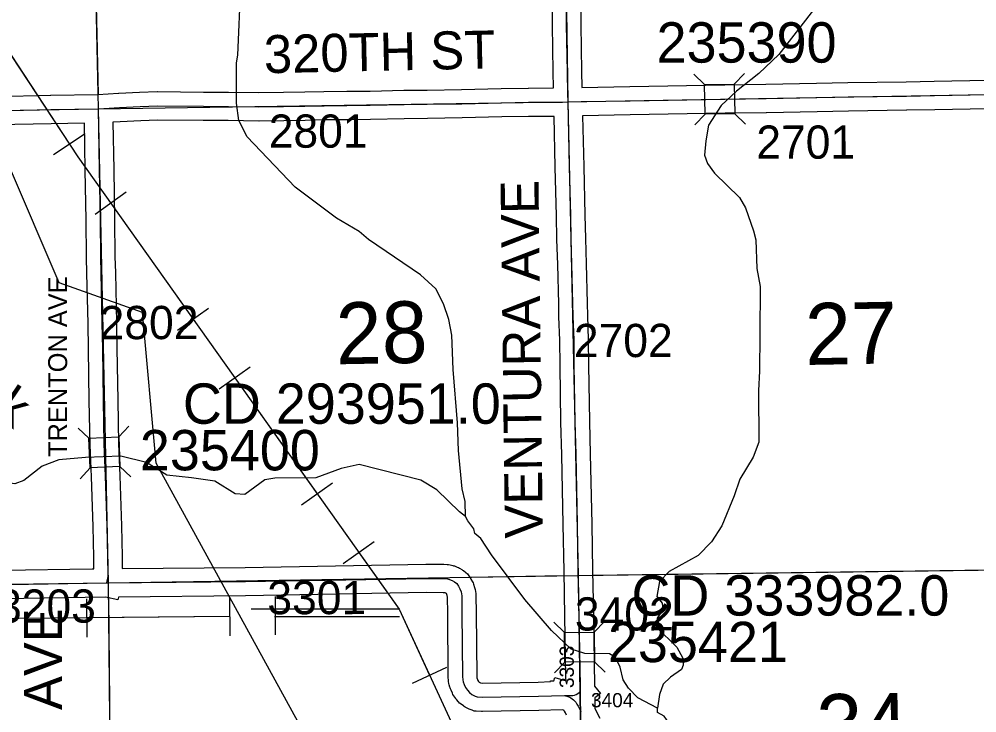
# Model space of a CAD drawing. Extents: x 23.6 to 68.7, y -63 to -29.
# Drawn here: x 52.625 to 54.643, y -56.794 to -55.332 of the extents above; entities that cross this region are included whole.
import ezdxf

# ---------------------------------------------------------------- set-up
doc = ezdxf.new("R2010")
doc.units = 0
for name, color, linetype in [('tdCoHydroRiver', 7, 'Continuous'), ('tdCoHydroTxtLg', 7, 'Continuous'), ('tdCoPipe', 7, 'Continuous'), ('tdCoSecRdNmbr', 7, 'Continuous'), ('tdCoSecRdTxt', 7, 'Continuous'), ('tdCoSecRteBand', 7, 'Continuous'), ('tdCoSecRteCL', 7, 'Continuous'), ('tdCoSectLine', 7, 'Continuous'), ('tdCoSectLinePart', 7, 'Continuous'), ('tdCoSectNmbr', 7, 'Continuous'), ('tdCoStrucSec', 7, 'Continuous'), ('tdCoStrucSecCoName', 7, 'Continuous'), ('tdCoStrucSecFHWANum', 7, 'Continuous'), ('tdCoSurfGravel', 7, 'Continuous')]:
    doc.layers.add(name, color=color, linetype=linetype)

msp = doc.modelspace()

# ---------------------------------------------------------------- linework, layer by layer
at = {"layer": 'tdCoHydroRiver'}
for points in [[(53.5655, -56.3797), (53.5651, -56.3481), (53.5584, -56.3214), (53.5511, -56.2409), (53.5488, -56.1826), (53.5395, -56.0706), (53.537, -55.998), (53.5303, -55.9649), (53.5189, -55.9319), (53.5027, -55.9006), (53.4708, -55.871), (53.3609, -55.7965), (53.3417, -55.7794), (53.294, -55.7516), (53.2064, -55.6864), (53.1056, -55.5803), (53.0879, -55.5458), (53.0827, -55.5095), (53.0832, -55.4243), (53.0861, -55.4085), (53.0922, -55.2616)], [(54.3036, -55.3065), (54.2259, -55.4069), (54.1837, -55.4469), (54.1368, -55.4838), (54.1041, -55.5142), (54.0778, -55.5556), (54.0718, -55.5888), (54.0691, -55.6188), (54.0756, -55.6361), (54.0901, -55.6565), (54.1428, -55.7079), (54.1557, -55.7299), (54.1721, -55.7786), (54.177, -55.7975), (54.1794, -55.8574), (54.1862, -55.8952), (54.1858, -55.9963), (54.1852, -56.0736), (54.1826, -56.1147), (54.1839, -56.2236), (54.1717, -56.2553), (54.1438, -56.3015), (54.1316, -56.3363), (54.1056, -56.3998), (54.0839, -56.4332), (54.0558, -56.462), (53.9947, -56.4959), (53.9744, -56.5167), (53.9685, -56.5483), (53.9797, -56.5624), (53.9815, -56.5766), (53.9691, -56.5941), (53.9677, -56.6131), (54.0109, -56.6552), (54.0238, -56.6787), (54.024, -56.6929), (54.0209, -56.7024), (53.9975, -56.7185), (53.9819, -56.7329), (53.9742, -56.7551), (53.9699, -56.7835)], [(53.5655, -56.3797), (53.5527, -56.3704), (53.5048, -56.3236), (53.4714, -56.3035), (53.3415, -56.2704), (53.3037, -56.2787), (53.2503, -56.2983), (53.1635, -56.2994), (53.143, -56.3028), (53.1008, -56.3334), (53.0802, -56.332), (53.0373, -56.3057), (52.9883, -56.2984), (52.9361, -56.2928), (52.8932, -56.2665), (52.8393, -56.2529), (52.7651, -56.2554), (52.7084, -56.2609), (52.6738, -56.2739), (52.6347, -56.3044), (52.6159, -56.311), (52.5589, -56.3038)], [(53.9699, -56.7835), (53.9285, -56.7619), (53.9093, -56.7417), (53.8981, -56.7244), (53.8914, -56.6977), (53.8817, -56.6773), (53.869, -56.6695), (53.8169, -56.6686), (53.7884, -56.6595), (53.7468, -56.6205), (53.6908, -56.5549), (53.6201, -56.4611), (53.5976, -56.4266), (53.5849, -56.4158), (53.5832, -56.4063), (53.5703, -56.3891), (53.5655, -56.3797)], [(54.0377, -56.909), (54.0167, -56.8666), (54.0101, -56.8478), (54.0037, -56.8368), (54.0036, -56.8289), (53.9843, -56.8007), (53.97, -56.793), (53.9699, -56.7835)]]:
    msp.add_lwpolyline(points, dxfattribs=at)
at = {"layer": 'tdCoPipe'}
for p, q in [((52.6973, -55.6175), (52.7644, -55.5733)), ((52.7849, -55.7428), (52.8503, -55.6964)), ((52.9587, -55.9874), (53.0241, -55.9409)), ((53.0464, -56.1109), (53.1118, -56.0645)), ((53.2202, -56.3555), (53.2856, -56.309)), ((53.3079, -56.479), (53.3733, -56.4326)), ((52.7668, -56.5535), (52.7676, -56.6342)), ((53.0682, -56.5507), (53.0689, -56.6312)), ((53.1642, -56.5489), (53.1642, -56.6293)), ((53.4258, -56.5755), (53.1137, -56.5755)), ((53.4535, -56.7313), (53.5264, -56.6977))]:
    msp.add_line(p, q, dxfattribs=at)
for points in [[(47.6328, -46.455), (47.8862, -47.0281), (47.8862, -47.3755), (48.1041, -47.5548), (48.3579, -48.0145), (48.3692, -48.7357), (48.7277, -48.8178), (49.2636, -49.807), (49.6834, -50.278), (49.6888, -50.5119), (49.9362, -51.0105), (49.9711, -52.1375), (51.224, -52.8257), (51.5733, -53.5411), (51.7686, -54.0379), (52.0307, -54.5322), (52.7489, -55.6227), (53.4258, -56.5755), (53.9554, -57.7229)], [(53.6376, -57.5881), (52.9135, -56.2677), (52.8846, -55.9501), (52.7092, -55.8881), (52.1685, -54.6256)], [(52.5659, -55.3448), (52.7309, -55.5954)], [(52.8177, -55.7196), (52.9914, -55.9641)], [(53.0791, -56.0877), (53.2529, -56.3322)], [(53.3406, -56.4557), (53.4258, -56.5755), (53.4899, -56.7145)], [(53.0685, -56.591), (50.7015, -56.6132), (50.7179, -57.2247), (50.5989, -57.2241), (49.8578, -56.9776), (49.7137, -56.9708), (49.1168, -57.0055), (49.0002, -57.0742), (48.9111, -57.2115), (48.8699, -57.2459), (48.815, -57.2528), (48.1221, -57.267), (48.1221, -57.267), (48.0398, -57.2807), (47.9849, -57.2876), (47.9163, -57.3083), (47.7174, -57.528), (47.6625, -57.5281), (46.0227, -57.536), (46.016, -57.7076)], [(53.0685, -56.591), (52.7672, -56.5938)], [(53.4266, -56.5912), (53.1627, -56.5912)]]:
    msp.add_lwpolyline(points, dxfattribs=at)
at = {"layer": 'tdCoSecRteBand'}
for points in [[(52.576, -55.4953), (52.6913, -55.4928), (52.6914, -55.4928), (52.6915, -55.4928), (52.791, -55.4912), (52.8344, -55.4885), (52.8346, -55.4885), (52.8348, -55.4884), (52.8783, -55.4862), (52.8786, -55.4862), (52.8789, -55.4862), (52.9155, -55.485), (52.9161, -55.485), (52.9168, -55.485), (53.0135, -55.4859), (53.0659, -55.4861), (53.0661, -55.4861), (53.0662, -55.4861), (53.1303, -55.4869), (53.1819, -55.4864), (53.2268, -55.4856), (53.267, -55.4847), (53.2671, -55.4847), (53.2673, -55.4847), (53.3154, -55.4841), (53.3154, -55.4841), (53.3155, -55.4841), (53.3645, -55.4837), (53.4353, -55.4822), (53.4355, -55.4822), (53.4356, -55.4822), (53.4844, -55.4816), (53.5573, -55.4805), (53.6407, -55.4784), (53.6409, -55.4784), (53.641, -55.4784), (53.6978, -55.4775), (53.6979, -55.4775), (53.6981, -55.4775), (53.7507, -55.4772), (53.7504, -55.4435), (53.7485, -55.3449), (53.7485, -55.3446), (53.7485, -55.3443), (53.7485, -55.2964)], [(53.8085, -55.2959), (53.8085, -55.344), (53.8103, -55.4425), (53.8103, -55.4426), (53.8103, -55.4427), (53.8107, -55.4758), (53.811, -55.4758), (53.811, -55.476), (53.9116, -55.4741), (53.9116, -55.4741), (53.9117, -55.4741), (54.1116, -55.4708), (54.1116, -55.4708), (54.1117, -55.4708), (54.1984, -55.4694), (54.3054, -55.4674), (54.3712, -55.4661), (54.3713, -55.4661), (54.3713, -55.466), (54.4941, -55.4643), (54.5532, -55.4631), (54.5532, -55.4631), (54.5532, -55.4631), (54.6653, -55.4612)], [(53.6018, -56.7309), (53.7184, -56.7288), (53.7444, -56.7279), (53.7444, -56.7264), (53.7518, -56.7265), (53.754, -56.7194), (53.7773, -56.7265), (53.7771, -56.7189), (53.7772, -56.7189), (53.7751, -56.5903), (53.7733, -56.4954), (53.7733, -56.4954), (53.7733, -56.4953), (53.7714, -56.3967), (53.7685, -56.2502), (53.7667, -56.1816), (53.7667, -56.1814), (53.7667, -56.1813), (53.7648, -56.062), (53.7648, -56.0619), (53.7648, -56.0619), (53.7643, -56.0088), (53.7625, -55.9595), (53.7625, -55.9592), (53.7625, -55.959), (53.7619, -55.9322), (53.7598, -55.8495), (53.7583, -55.7963), (53.7583, -55.7962), (53.7583, -55.7961), (53.7572, -55.7466), (53.7548, -55.644), (53.7548, -55.644), (53.7524, -55.5372), (53.6986, -55.5375), (53.6421, -55.5384), (53.5587, -55.5405), (53.5585, -55.5405), (53.5584, -55.5405), (53.4853, -55.5416), (53.4852, -55.5416), (53.4852, -55.5416), (53.4364, -55.5422), (53.3655, -55.5437), (53.3653, -55.5437), (53.3652, -55.5437), (53.3161, -55.5441), (53.2682, -55.5447), (53.228, -55.5456), (53.2279, -55.5456), (53.2278, -55.5456), (53.1828, -55.5463), (53.1827, -55.5463), (53.1827, -55.5463), (53.1306, -55.5469), (53.1302, -55.5469), (53.1298, -55.5469), (53.0656, -55.5461), (53.0132, -55.5459), (53.0131, -55.5459), (53.013, -55.5459), (52.9168, -55.545), (52.8811, -55.5462), (52.838, -55.5484), (52.8226, -55.5493), (52.8243, -55.6488), (52.8261, -55.7547), (52.8261, -55.7548), (52.8261, -55.7549), (52.8269, -55.8323), (52.8277, -55.867), (52.8301, -55.9719), (52.8301, -55.972), (52.8301, -55.9721), (52.8311, -56.0262), (52.8311, -56.0263), (52.8311, -56.0263), (52.8327, -56.1352), (52.8344, -56.2271), (52.8372, -56.2938), (52.8372, -56.294), (52.8372, -56.2941), (52.8406, -56.3996), (52.8406, -56.3998), (52.8406, -56.3999), (52.842, -56.4646), (52.842, -56.4647), (52.842, -56.4649), (52.8423, -56.4897), (53.1013, -56.4873), (53.4817, -56.4804), (53.482, -56.4804), (53.4824, -56.4804), (53.519, -56.4806), (53.5194, -56.4806), (53.5199, -56.4807), (53.5267, -56.4809), (53.5299, -56.481), (53.5329, -56.4818), (53.5388, -56.4833), (53.5405, -56.4837), (53.5421, -56.4843), (53.548, -56.4865), (53.5506, -56.4874), (53.5529, -56.4888), (53.5578, -56.4918), (53.5595, -56.4928), (53.5611, -56.4941), (53.566, -56.498), (53.5697, -56.5009), (53.5722, -56.5048), (53.5757, -56.51), (53.5763, -56.5109), (53.5768, -56.5118), (53.58, -56.5175), (53.5815, -56.52), (53.5824, -56.5228), (53.5846, -56.5294), (53.5853, -56.5316), (53.5857, -56.5338), (53.5872, -56.5424), (53.5876, -56.5447), (53.5876, -56.5471), (53.5881, -56.5827), (53.5881, -56.5828), (53.5881, -56.5828), (53.5893, -56.7165), (53.5894, -56.7199), (53.5906, -56.7235), (53.5915, -56.7254), (53.5931, -56.7278), (53.594, -56.7289), (53.5944, -56.7291), (53.5973, -56.7306), (53.6018, -56.7309)], [(54.6664, -55.5212), (54.5543, -55.5231), (54.4952, -55.5243), (54.4951, -55.5243), (54.495, -55.5243), (54.3723, -55.526), (54.3066, -55.5274), (54.3066, -55.5274), (54.3066, -55.5274), (54.1995, -55.5294), (54.1994, -55.5294), (54.1994, -55.5294), (54.1126, -55.5307), (53.9127, -55.5341), (53.8124, -55.536), (53.8148, -55.6426), (53.8172, -55.7453), (53.8172, -55.7453), (53.8172, -55.7453), (53.8182, -55.7947), (53.8198, -55.8477), (53.8198, -55.8478), (53.8198, -55.8479), (53.8219, -55.9308), (53.8219, -55.9309), (53.8219, -55.9309), (53.8224, -55.9575), (53.8243, -56.007), (53.8243, -56.0074), (53.8243, -56.0078), (53.8248, -56.0612), (53.8267, -56.1802), (53.8285, -56.2487), (53.8285, -56.2488), (53.8285, -56.2489), (53.8314, -56.3955), (53.8314, -56.3955), (53.8314, -56.3955), (53.8332, -56.4942), (53.8351, -56.5892), (53.8351, -56.5893), (53.8351, -56.5893), (53.8375, -56.7372), (53.8375, -56.7375), (53.8499, -56.7526), (53.8382, -56.7622), (53.8384, -56.7843), (53.8487, -56.8051)], [(52.5912, -56.4934), (52.7791, -56.4905), (52.7791, -56.4903), (52.7823, -56.4902), (52.782, -56.4657), (52.7806, -56.4014), (52.7772, -56.2962), (52.7744, -56.2293), (52.7744, -56.2289), (52.7744, -56.2285), (52.7727, -56.1362), (52.7727, -56.1362), (52.7727, -56.1361), (52.7711, -56.0273), (52.7701, -55.9732), (52.7677, -55.8684), (52.7669, -55.8335), (52.7669, -55.8333), (52.7669, -55.8331), (52.7661, -55.7556), (52.7643, -55.6498), (52.7643, -55.6498), (52.7643, -55.6498), (52.7627, -55.5517), (52.6925, -55.5528), (52.5771, -55.5553)], [(53.7786, -56.7985), (53.7761, -56.7936), (53.7741, -56.7898), (53.7737, -56.7891), (53.7734, -56.7889), (53.772, -56.7878), (53.7718, -56.7877), (53.7699, -56.7871), (53.7202, -56.7887), (53.7199, -56.7887), (53.7197, -56.7887), (53.6016, -56.7909), (53.6003, -56.791), (53.599, -56.7909), (53.5882, -56.7901), (53.5837, -56.7898), (53.5794, -56.7882), (53.575, -56.7864), (53.5735, -56.7859), (53.5721, -56.7851), (53.5649, -56.7814), (53.563, -56.7805), (53.5613, -56.7792), (53.5561, -56.7755), (53.5531, -56.7734), (53.5507, -56.7705), (53.5465, -56.7656), (53.5457, -56.7646), (53.5449, -56.7635), (53.5407, -56.7576), (53.539, -56.7552), (53.5378, -56.7524), (53.5351, -56.7462), (53.5344, -56.7448), (53.5339, -56.7433), (53.532, -56.7372), (53.5317, -56.7362), (53.5314, -56.7353), (53.5305, -56.7314), (53.5297, -56.7283), (53.5296, -56.7252), (53.5293, -56.7183), (53.5293, -56.7179), (53.5293, -56.7175), (53.5281, -56.5834), (53.5276, -56.5502), (53.5269, -56.5462), (53.5264, -56.5445), (53.5252, -56.5423), (53.525, -56.5421), (53.5244, -56.5417), (53.5226, -56.541), (53.5215, -56.5408), (53.5182, -56.5406), (53.4824, -56.5404), (53.1022, -56.5473), (53.1021, -56.5473), (53.102, -56.5473), (52.834, -56.5498), (52.8328, -56.5554), (52.8066, -56.55), (52.5922, -56.5534)]]:
    msp.add_lwpolyline(points, dxfattribs=at)
at = {"layer": 'tdCoSecRteCL'}
for points in [[(53.7817, -55.5065), (53.7809, -55.4891), (53.7803, -55.443), (53.7785, -55.3443), (53.7785, -55.2959), (53.7769, -55.2464), (53.7769, -55.2017), (53.7753, -55.1261), (53.7743, -55.0127), (53.7735, -54.9435), (53.7714, -54.8661), (53.7693, -54.7779), (53.7685, -54.7561), (53.7672, -54.641), (53.7659, -54.5689), (53.763, -54.4605), (53.7596, -54.2923), (53.7569, -54.1231), (53.7559, -54.0583), (53.7551, -54.0078)], [(53.7817, -55.5065), (53.8095, -55.5061), (53.9122, -55.5041), (54.1121, -55.5008), (54.1989, -55.4994), (54.306, -55.4974), (54.3718, -55.496), (54.4946, -55.4943), (54.5538, -55.4931), (54.6659, -55.4912), (54.7309, -55.4899), (54.8368, -55.488), (54.9382, -55.4868), (55.0751, -55.4847), (55.1558, -55.4838), (55.2565, -55.4821), (55.2855, -55.4811)], [(52.7922, -55.5212), (52.8363, -55.5184), (52.8798, -55.5162), (52.9165, -55.515), (53.0133, -55.5159), (53.0658, -55.5161), (53.1302, -55.5169), (53.1823, -55.5163), (53.2273, -55.5156), (53.2677, -55.5147), (53.3158, -55.5141), (53.3649, -55.5137), (53.436, -55.5122), (53.4848, -55.5116), (53.5579, -55.5105), (53.6415, -55.5084), (53.6983, -55.5075), (53.7698, -55.5071), (53.7817, -55.5065)], [(53.8076, -56.7484), (53.8075, -56.7377), (53.8051, -56.5898), (53.8032, -56.4948), (53.8014, -56.3961), (53.7985, -56.2495), (53.7967, -56.1808), (53.7948, -56.0616), (53.7943, -56.0081), (53.7925, -55.9584), (53.7919, -55.9315), (53.7898, -55.8486), (53.7882, -55.7955), (53.7872, -55.746), (53.7848, -55.6433), (53.7817, -55.5065)], [(52.0483, -55.5352), (52.0664, -55.5346), (52.134, -55.5339), (52.2081, -55.5321), (52.2549, -55.5312), (52.368, -55.5293), (52.4495, -55.5271), (52.5765, -55.5253), (52.692, -55.5228), (52.7922, -55.5212)], [(52.8094, -56.52), (52.8122, -56.5061), (52.8124, -56.502), (52.812, -56.4652), (52.8106, -56.4006), (52.8072, -56.2951), (52.8044, -56.228), (52.8027, -56.1357), (52.8011, -56.0268), (52.8001, -55.9726), (52.7977, -55.8677), (52.7969, -55.8328), (52.7961, -55.7552), (52.7943, -55.6493), (52.7922, -55.5212)], [(52.5617, -56.5239), (52.562, -56.5239), (52.8094, -56.52)], [(52.8094, -56.52), (53.1017, -56.5173), (53.4822, -56.5104), (53.5188, -56.5106), (53.5257, -56.5109), (53.5316, -56.5124), (53.5375, -56.5146), (53.5424, -56.5175), (53.5473, -56.5214), (53.5507, -56.5266), (53.5539, -56.5323), (53.5561, -56.5389), (53.5576, -56.5475), (53.5581, -56.5831), (53.5593, -56.7172), (53.5596, -56.7241), (53.5606, -56.728), (53.5625, -56.7342), (53.5652, -56.7403), (53.5694, -56.7462), (53.5736, -56.7511), (53.5787, -56.7548), (53.5859, -56.7585), (53.5903, -56.7602), (53.6011, -56.7609), (53.7192, -56.7587), (53.7739, -56.7569)], [(53.7739, -56.7569), (53.7916, -56.7572), (53.7949, -56.7566), (53.7984, -56.7551), (53.8021, -56.7529), (53.8076, -56.7484)], [(53.8085, -56.7914), (53.808, -56.7675), (53.8077, -56.7493), (53.8076, -56.7484)], [(53.7739, -56.7569), (53.7809, -56.7591), (53.7853, -56.7604), (53.7877, -56.762), (53.79, -56.7638), (53.7929, -56.766), (53.7959, -56.7689), (53.798, -56.7712), (53.8003, -56.7752), (53.8028, -56.7798), (53.8083, -56.791), (53.8085, -56.7914)], [(53.8104, -56.8752), (53.809, -56.8425), (53.8085, -56.7914)]]:
    msp.add_lwpolyline(points, dxfattribs=at)
at = {"layer": 'tdCoSectLine'}
for points in [[(53.7662, -54.4988), (53.7813, -55.5065)], [(52.7697, -54.5189), (52.7918, -55.5212)], [(53.7813, -55.5065), (54.7854, -55.4889)], [(52.7918, -55.5212), (53.7813, -55.5065)], [(53.7813, -55.5065), (53.8031, -56.5041)], [(51.8042, -55.538), (52.7918, -55.5212)], [(52.7918, -55.5212), (52.8128, -56.52)], [(52.8128, -56.52), (53.8031, -56.5041)], [(53.8031, -56.5041), (54.8038, -56.4909)], [(53.8031, -56.5041), (53.8171, -57.5025)], [(51.8147, -56.5332), (52.8128, -56.52)], [(52.8128, -56.52), (52.8221, -57.5189)]]:
    msp.add_lwpolyline(points, dxfattribs=at)
at = {"layer": 'tdCoSectLinePart'}
for points in [[(52.7697, -54.5189), (52.7912, -55.4912)], [(53.5733, -56.5078), (53.773, -56.5046)], [(53.8328, -56.5037), (54.7741, -56.4913)], [(52.8131, -56.5499), (52.8221, -57.5189)]]:
    msp.add_lwpolyline(points, dxfattribs=at)
at = {"layer": 'tdCoStrucSec'}
for p, q in [((54.0693, -55.4701), (54.0468, -55.4484)), ((54.1319, -55.4691), (54.1537, -55.4466)), ((54.0703, -55.5327), (54.0486, -55.5552)), ((54.1329, -55.5317), (54.1554, -55.5535)), ((52.7721, -56.2151), (52.7491, -56.1939)), ((52.8347, -56.2124), (52.8559, -56.1894)), ((52.7748, -56.2776), (52.7536, -56.3007)), ((52.8373, -56.275), (52.8604, -56.2962)), ((53.774, -56.6245), (53.7515, -56.6027)), ((53.8366, -56.6235), (53.8584, -56.601)), ((53.775, -56.6871), (53.7532, -56.7096)), ((53.8376, -56.6861), (53.8601, -56.7079))]:
    msp.add_line(p, q, dxfattribs=at)
for points in [[(54.0693, -55.4701), (54.1319, -55.4691), (54.1329, -55.5317), (54.0703, -55.5327)], [(52.7748, -56.2776), (52.7721, -56.2151), (52.8347, -56.2124), (52.8373, -56.275)], [(53.775, -56.6871), (53.774, -56.6245), (53.8366, -56.6235), (53.8376, -56.6861)]]:
    msp.add_lwpolyline(points, close=True, dxfattribs=at)
at = {"layer": 'tdCoSurfGravel'}
for p, q in [((53.7739, -56.7569), (53.7809, -56.7591)), ((53.8062, -56.7867), (53.8083, -56.791)), ((53.8083, -56.791), (53.8085, -56.7914))]:
    msp.add_line(p, q, dxfattribs=at)
for points in [[(53.8077, -56.7493), (53.8076, -56.7484), (53.8075, -56.7377), (53.8051, -56.5898), (53.8032, -56.4948), (53.8014, -56.3961), (53.7985, -56.2495), (53.7967, -56.1808), (53.7948, -56.0616), (53.7943, -56.0081), (53.7925, -55.9584), (53.7919, -55.9315), (53.7898, -55.8486), (53.7882, -55.7955), (53.7872, -55.746), (53.7848, -55.6433), (53.7817, -55.5065), (53.7809, -55.4891), (53.7803, -55.443), (53.7785, -55.3443), (53.7785, -55.2959)], [(52.5765, -55.5253), (52.692, -55.5228), (52.7922, -55.5212), (52.8363, -55.5184), (52.8798, -55.5162), (52.9165, -55.515), (53.0133, -55.5159), (53.0658, -55.5161), (53.1302, -55.5169), (53.1823, -55.5163), (53.2273, -55.5156), (53.2677, -55.5147), (53.3158, -55.5141), (53.3649, -55.5137), (53.436, -55.5122), (53.4848, -55.5116), (53.5579, -55.5105), (53.6415, -55.5084), (53.6983, -55.5075), (53.7698, -55.5071), (53.7817, -55.5065), (53.8095, -55.5061), (53.9122, -55.5041), (54.1121, -55.5008), (54.1989, -55.4994), (54.306, -55.4974), (54.3718, -55.496), (54.4946, -55.4943), (54.5538, -55.4931), (54.6659, -55.4912)], [(52.8094, -56.52), (52.8122, -56.5061), (52.8124, -56.502), (52.812, -56.4652), (52.8106, -56.4006), (52.8072, -56.2951), (52.8044, -56.228), (52.8027, -56.1357), (52.8011, -56.0268), (52.8001, -55.9726), (52.7977, -55.8677), (52.7969, -55.8328), (52.7961, -55.7552), (52.7943, -55.6493), (52.7922, -55.5212)], [(52.562, -56.5239), (52.8094, -56.52), (53.1017, -56.5173), (53.4822, -56.5104), (53.5188, -56.5106), (53.5257, -56.5109), (53.5316, -56.5124), (53.5375, -56.5146), (53.5424, -56.5175), (53.5473, -56.5214), (53.5507, -56.5266), (53.5539, -56.5323), (53.5561, -56.5389), (53.5576, -56.5475), (53.5581, -56.5831), (53.5593, -56.7172), (53.5596, -56.7241), (53.5606, -56.728), (53.5625, -56.7342), (53.5652, -56.7403), (53.5694, -56.7462), (53.5736, -56.7511), (53.5787, -56.7548), (53.5859, -56.7585), (53.5903, -56.7602), (53.6011, -56.7609), (53.7192, -56.7587), (53.7739, -56.7569)], [(53.7739, -56.7569), (53.7916, -56.7572), (53.7949, -56.7566), (53.7984, -56.7551), (53.8021, -56.7529), (53.8076, -56.7484)], [(53.7809, -56.7591), (53.7853, -56.7604), (53.7877, -56.762), (53.79, -56.7638), (53.7929, -56.766), (53.7959, -56.7689), (53.798, -56.7712), (53.8003, -56.7752), (53.8028, -56.7798), (53.8062, -56.7867)], [(53.8174, -57.5026), (53.8161, -57.3957), (53.8167, -57.2789), (53.8154, -57.1891), (53.8138, -57.1207), (53.8125, -57.0062), (53.8111, -56.9209), (53.8104, -56.9035), (53.8104, -56.8752), (53.809, -56.8425), (53.8085, -56.7914), (53.808, -56.7675), (53.8077, -56.7493)]]:
    msp.add_lwpolyline(points, dxfattribs=at)

# ---------------------------------------------------------------- texts
at = {"layer": 'tdCoHydroTxtLg'}
msp.add_text('Creek', height=0.08, rotation=326.0028, dxfattribs=at).set_placement((52.3769, -56.0375))
at = {"layer": 'tdCoSecRdNmbr'}
for s, height, rotation, p in [('2801', 0.07, 0.0402, (53.1509, -55.6032)), ('2701', 0.07, 0.041, (54.1783, -55.6264)), ('2802', 0.07, 0.04, (52.7945, -56.0065)), ('2702', 0.07, 0.0407, (53.7939, -56.0443)), ('3301', 0.07, 0.0402, (53.148, -56.5859)), ('3203', 0.07, 0.0398, (52.5784, -56.6038)), ('3402', 0.07, 0.0407, (53.7961, -56.6203)), ('3303', 0.03, 90.0401, (53.7939, -56.7414)), ('3404', 0.03, 0.0407, (53.83, -56.782))]:
    msp.add_text(s, height=height, rotation=rotation, dxfattribs=at).set_placement(p)
at = {"layer": 'tdCoSecRdTxt'}
for s, height, rotation, p in [('320TH ST', 0.08, 1.2345, (53.1415, -55.4464)), ('VENTURA AVE', 0.08, 90.7035, (53.7286, -56.4258)), ('TRENTON AVE', 0.04, 90, (52.7261, -56.2546)), ('TRENTON AVE', 0.08, 90, (52.7149, -57.3343))]:
    msp.add_text(s, height=height, rotation=rotation, dxfattribs=at).set_placement(p)
at = {"layer": 'tdCoSectNmbr'}
for s, rotation, p in [('28', 1.0403, (53.2933, -56.0595)), ('27', 1.041, (54.2823, -56.0609)), ('34', 1.041, (54.3065, -56.8849))]:
    msp.add_text(s, height=0.13, rotation=rotation, dxfattribs=at).set_placement(p)
at = {"layer": 'tdCoStrucSecCoName'}
for s, p in [('CD 293951.0', (52.97, -56.1847)), ('CD 333982.0', (53.9152, -56.5888))]:
    msp.add_text(s, height=0.085, dxfattribs=at).set_placement(p)
at = {"layer": 'tdCoStrucSecFHWANum'}
for s, p in [('235390', (53.9681, -55.4239)), ('235400', (52.8793, -56.2828)), ('235421', (53.8656, -56.6868))]:
    msp.add_text(s, height=0.085, dxfattribs=at).set_placement(p)

doc.saveas('drawing.dxf')
